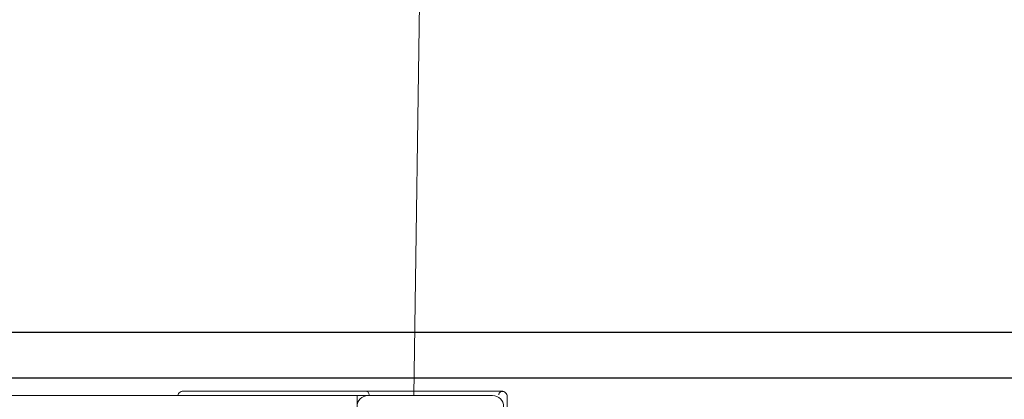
# Model space of a CAD drawing. Header units: millimetres. Extents: x 28291 to 177760, y -399809 to -170937.
# Tile 290 of 656: x 60985 to 61012, y -197704 to -197694. Entities that reach past the tile are written whole.
import ezdxf

# ---------------------------------------------------------------- set-up
doc = ezdxf.new("R2010")
doc.units = ezdxf.units.MM
doc.layers.get('0').update_dxf_attribs({"lineweight": 0})
doc.layers.add('!! 1_zabudowa GK', color=33, linetype='Continuous')
doc.layers.add('!! 2_wypos-sanitarne', color=240, linetype='Continuous', lineweight=9)
doc.layers.add('!! wymiary osi', color=250, linetype='Continuous', lineweight=9)
doc.layers.add('!!_@ wypos sanit nd', color=7, linetype='Continuous', lineweight=0, plot=False)
doc.styles.add('TXT', font='simplex.shx')
doc.dimstyles.new('DIM50', dxfattribs={"dimscale": 5, "dimtxt": 2.5, "dimasz": 1.5, "dimexe": 0, "dimexo": 0, "dimgap": 0.5, "dimtad": 1, "dimdec": 4, "dimrnd": 0.5, "dimdsep": 46, "dimtxsty": 'TXT', "dimblk1": 'TICK1', "dimblk2": 'TICK1', "dimsah": 1, "dimcen": 0, "dimse1": 1, "dimse2": 1, "dimclrd": 1, "dimclre": 7, "dimclrt": 9, "dimadec": 0, "dimazin": 0, "dimtfac": 1, "dimtdec": 4, "dimtmove": 2, "dimatfit": 3, "dimldrblk": 'TICK1', "dimfxl": 1, "dimtolj": 1, "dimarcsym": 0})

# ---------------------------------------------------------------- blocks, each defined once
blk = doc.blocks.new('A$C324a30b8')
for points in [[(-0.17832, -0.47832), (-0.17797, -0.23916), (-0.17727, -0.11958), (-0.17552, 0)], [(-0.17552, 0), (0.17552, 0)]]:
    blk.add_lwpolyline(points)
blk = doc.blocks.new('A$C4ebe9e89')
for points in [[(-0.20099, 0.05497), (-0.20099, 0.00998)], [(-0.03305, 0.00968), (-0.16, 0.00968), (-0.16, 0.01268)]]:
    blk.add_lwpolyline(points)
blk.add_lwpolyline([(-0.2, 0.01268), (-0.2, 0.04668, -0.414214), (-0.197, 0.04968), (-0.163, 0.04968, -0.414214), (-0.16, 0.04668), (-0.16, 0.01268, -0.414214), (-0.163, 0.00968), (-0.197, 0.00968, -0.414214)], format="xyb", close=True)
for points in [[(-0.20099, 0.00998, 0.198909), (-0.20055, 0.00892, 0.091301), (-0.20011, 0.00862)], [(-0.16237, 0.00849), (-0.16249, 0.00849), (-0.16269, 0.00849), (-0.16294, 0.00849), (-0.16323, 0.00849), (-0.16357, 0.00849), (-0.16393, 0.00849), (-0.16428, 0.00849), (-0.19771, 0.00849), (-0.19841, 0.00849), (-0.19903, 0.00849), (-0.19948, 0.00849), (-0.19961, 0.00849), (-0.19973, 0.00851), (-0.19984, 0.00853), (-0.20003, 0.00859, 0.517033), (-0.1987, 0.00952)], [(-0.1633, 0.00948, 0.412536), (-0.1623, 0.00848), (-0.1125, 0.00848), (-0.11221, 0.00851), (-0.11193, 0.0086), (-0.11168, 0.00873), (-0.11145, 0.00892), (-0.11126, 0.00914), (-0.11112, 0.0094), (-0.11104, 0.00968)]]:
    blk.add_lwpolyline(points, format="xyb")
blk = doc.blocks.new('TICK1')
at = {"color": 0}
for p, q in [((0, -1.4), (0, 1.4)), ((0, 0), (-1, 0))]:
    blk.add_line(p, q, dxfattribs=at)
at = {"color": 2}
blk.add_line((-1, -1), (1, 1), dxfattribs=at)
blk = doc.blocks.new('*D2827')
at = {"layer": '!! wymiary osi', "color": 1, "lineweight": -2, "transparency": 16777216}
blk.add_line((60962.202, -197448.628), (60962.202, -197715.128), dxfattribs=at)
at = {"layer": 'DEFPOINTS', "color": 0, "transparency": 16777216}
for p in [(61070.545, -197441.128), (60923.668, -197722.628), (60962.202, -197722.628)]:
    blk.add_point(p, dxfattribs=at)
at = {"layer": '!! wymiary osi', "color": 1, "lineweight": -2, "transparency": 16777216, "xscale": 7.5, "yscale": 7.5, "zscale": 7.5}
for p, rotation in [((60962.202, -197441.128), 90), ((60962.202, -197722.628), 270)]:
    blk.add_blockref('TICK1', p, dxfattribs=dict(at, rotation=rotation))
at = {"layer": '!! wymiary osi', "color": 9, "transparency": 16777216, "insert": (60953.452, -197581.878), "char_height": 12.5, "attachment_point": 5, "rotation": 90, "style": 'TXT'}
blk.add_mtext('\\A1;281.5', dxfattribs=at)

msp = doc.modelspace()

# ---------------------------------------------------------------- linework, layer by layer
at = {"layer": '!! 1_zabudowa GK'}
for points in [[(61135.43682, -197702.62813), (60824.56735, -197702.62813)], [(61135.43682, -197703.87813), (60824.56735, -197703.87813)]]:
    msp.add_lwpolyline(points, dxfattribs=at)

# ---------------------------------------------------------------- block references
at = {"layer": '!! 2_wypos-sanitarne', "xscale": 100, "yscale": 100, "zscale": 100, "rotation": 180}
msp.add_blockref('A$C324a30b8', (60978.45602, -197704.34908), dxfattribs=at)
at = {"layer": '!!_@ wypos sanit nd', "xscale": 100, "yscale": 100, "zscale": 100, "rotation": 180}
msp.add_blockref('A$C4ebe9e89', (60978.45602, -197703.38108), dxfattribs=at)

# ---------------------------------------------------------------- dimensions: what is measured, and where the dimension line sits
at = {"layer": '!! wymiary osi'}
dim = msp.add_linear_dim(base=(60962.20158, -197722.62813), p1=(61070.54515, -197441.12813), p2=(60923.66831, -197722.62813), angle=90, dimstyle='DIM50', dxfattribs=at)
dim.commit()
dim.dimension.update_dxf_attribs({"geometry": '*D2827', "text_midpoint": (60953.45158, -197581.87813)})

doc.saveas('drawing.dxf')
